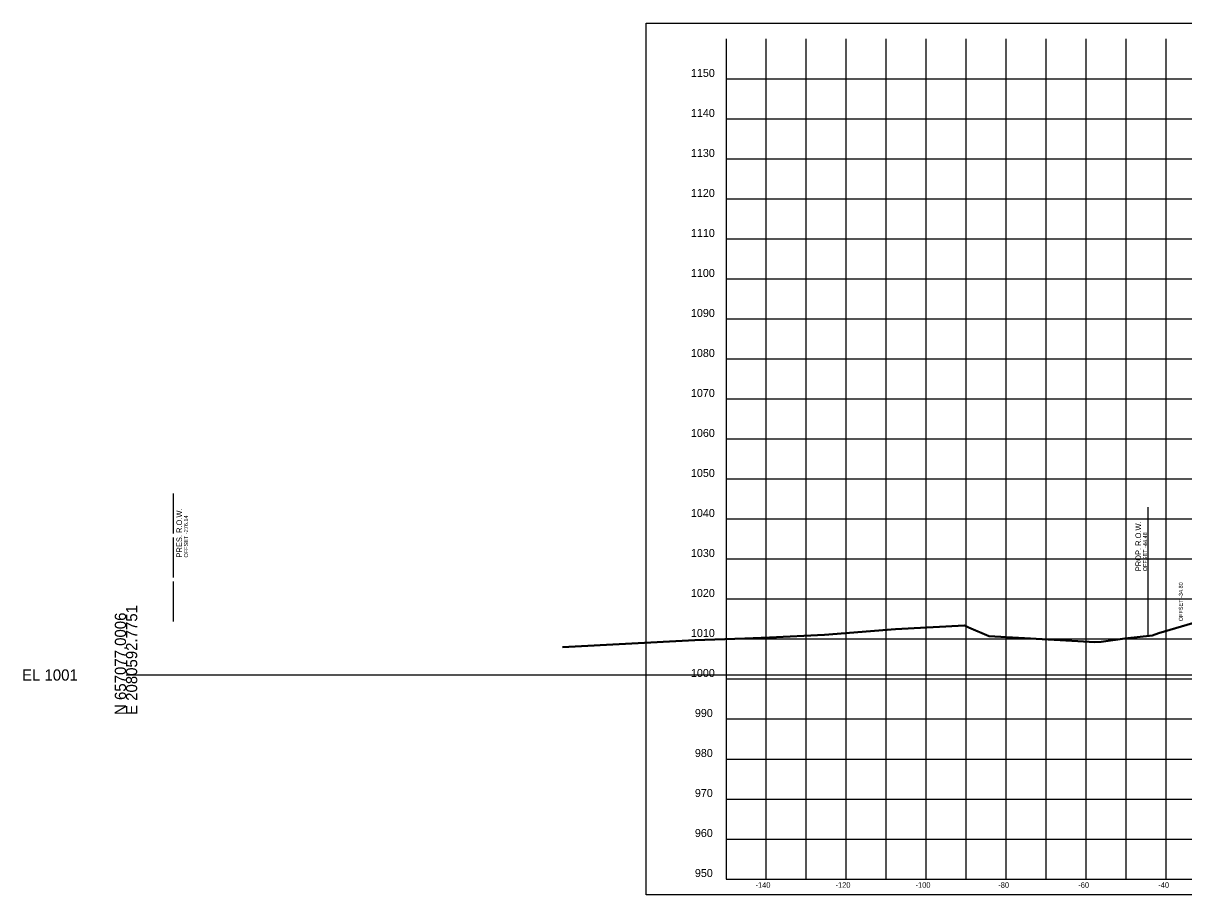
# Model space of a CAD drawing. Extents: x 1131015 to 1136271, y 133453 to 174329.
# Drawn here: x 1132014.8 to 1132304.9, y 161112.7 to 161330.6 of the extents above; entities that cross this region are included whole.
import ezdxf

# ---------------------------------------------------------------- set-up
doc = ezdxf.new("R2010")
doc.units = 0
for name, color, linetype in [('DESIGN - ROW - Right-of-Way and Easement Labels', 7, 'Continuous'), ('DESIGN - ROW - Right-of-Way Linework', 7, 'Continuous'), ('DESIGN - SHEET - Corner Text', 7, 'Continuous'), ('DESIGN - SHEET - Light Grid', 7, 'Continuous'), ('DESIGN - SHEET - Linework', 7, 'Continuous'), ('DESIGN - SHEET - Plot Shape', 7, 'Continuous'), ('DESIGN - TYPICAL - Slope Tie Text', 7, 'Continuous'), ('SURVEY - GROUND - Bottom of Topsoil Layer', 7, 'Continuous'), ('SURVEY - GROUND - Top of Ground', 7, 'Continuous'), ('SURVEY - PROPERTY - ROW Lines', 7, 'Continuous'), ('SURVEY - PROPERTY - ROW Lines Text', 7, 'Continuous')]:
    doc.layers.add(name, color=color, linetype=linetype)

msp = doc.modelspace()

# ---------------------------------------------------------------- linework, layer by layer
at = {"layer": 'DESIGN - ROW - Right-of-Way Linework'}
msp.add_line((1132295.97, 161177.59), (1132295.97, 161209.59), dxfattribs=at)
at = {"layer": 'DESIGN - SHEET - Light Grid'}
msp.add_line((1132040.46, 161167.66), (1132340.46, 161167.66), dxfattribs=at)
at = {"layer": 'DESIGN - SHEET - Linework'}
for p, q in [((1132200.46, 161116.66), (1132200.46, 161326.66)), ((1132210.46, 161116.66), (1132210.46, 161326.66)), ((1132220.46, 161116.66), (1132220.46, 161326.66)), ((1132230.46, 161116.66), (1132230.46, 161326.66)), ((1132240.46, 161116.66), (1132240.46, 161326.66)), ((1132250.46, 161116.66), (1132250.46, 161326.66)), ((1132260.46, 161116.66), (1132260.46, 161326.66)), ((1132270.46, 161116.66), (1132270.46, 161326.66)), ((1132280.46, 161116.66), (1132280.46, 161326.66)), ((1132290.46, 161116.66), (1132290.46, 161326.66)), ((1132300.46, 161116.66), (1132300.46, 161326.66)), ((1132190.46, 161316.66), (1132490.46, 161316.66)), ((1132190.46, 161306.66), (1132490.46, 161306.66)), ((1132190.46, 161296.66), (1132490.46, 161296.66)), ((1132190.46, 161286.66), (1132490.46, 161286.66)), ((1132190.46, 161276.66), (1132490.46, 161276.66)), ((1132190.46, 161266.66), (1132490.46, 161266.66)), ((1132190.46, 161256.66), (1132490.46, 161256.66)), ((1132190.46, 161246.66), (1132490.46, 161246.66)), ((1132190.46, 161236.66), (1132490.46, 161236.66)), ((1132190.46, 161226.66), (1132490.46, 161226.66)), ((1132190.46, 161216.66), (1132490.46, 161216.66)), ((1132190.46, 161206.66), (1132490.46, 161206.66)), ((1132190.46, 161196.66), (1132490.46, 161196.66)), ((1132190.46, 161186.66), (1132490.46, 161186.66)), ((1132190.46, 161176.66), (1132490.46, 161176.66)), ((1132190.46, 161166.66), (1132490.46, 161166.66)), ((1132190.46, 161156.66), (1132490.46, 161156.66)), ((1132190.46, 161146.66), (1132490.46, 161146.66)), ((1132190.46, 161136.66), (1132490.46, 161136.66)), ((1132190.46, 161126.66), (1132490.46, 161126.66))]:
    msp.add_line(p, q, dxfattribs=at)
msp.add_lwpolyline([(1132190.46, 161326.66), (1132190.46, 161116.66), (1132490.46, 161116.66), (1132490.46, 161326.66)], dxfattribs=at)
at = {"layer": 'DESIGN - SHEET - Plot Shape'}
msp.add_lwpolyline([(1132170.46, 161330.6), (1132510.46, 161330.6), (1132510.46, 161112.72), (1132170.46, 161112.72)], close=True, dxfattribs=at)
at = {"layer": 'SURVEY - GROUND - Bottom of Topsoil Layer'}
for p, q in [((1132215.09, 161177.62), (1132232.82, 161179.01)), ((1132232.82, 161179.01), (1132250.08, 161179.94)), ((1132250.08, 161179.94), (1132251.1, 161179.45)), ((1132251.1, 161179.45), (1132256.12, 161177.3)), ((1132298.64, 161178.06), (1132308.61, 161180.94)), ((1132149.61, 161174.57), (1132182.67, 161176.3)), ((1132182.67, 161176.3), (1132195.15, 161176.68)), ((1132195.15, 161176.68), (1132201.37, 161176.99)), ((1132201.37, 161176.99), (1132215.09, 161177.62)), ((1132256.12, 161177.3), (1132278.38, 161176.04)), ((1132278.38, 161176.04), (1132282.63, 161175.78)), ((1132282.63, 161175.78), (1132284.22, 161175.88)), ((1132284.22, 161175.88), (1132290.15, 161176.7)), ((1132290.15, 161176.7), (1132297.04, 161177.46)), ((1132297.04, 161177.46), (1132298.64, 161178.06))]:
    msp.add_line(p, q, dxfattribs=at)
at = {"layer": 'SURVEY - GROUND - Top of Ground'}
for p, q in [((1132298.64, 161178.31), (1132308.61, 161181.19)), ((1132215.09, 161177.87), (1132232.82, 161179.26)), ((1132232.82, 161179.26), (1132250.08, 161180.19)), ((1132250.08, 161180.19), (1132251.1, 161179.7)), ((1132251.1, 161179.7), (1132256.12, 161177.55)), ((1132297.04, 161177.71), (1132298.64, 161178.31)), ((1132149.61, 161174.82), (1132182.67, 161176.55)), ((1132182.67, 161176.55), (1132195.15, 161176.93)), ((1132195.15, 161176.93), (1132201.37, 161177.24)), ((1132201.37, 161177.24), (1132215.09, 161177.87)), ((1132256.12, 161177.55), (1132278.38, 161176.29)), ((1132278.38, 161176.29), (1132282.63, 161176.03)), ((1132282.63, 161176.03), (1132284.22, 161176.13)), ((1132284.22, 161176.13), (1132290.15, 161176.95)), ((1132290.15, 161176.95), (1132297.04, 161177.71))]:
    msp.add_line(p, q, dxfattribs=at)
at = {"layer": 'SURVEY - PROPERTY - ROW Lines'}
for p, q in [((1132052.32, 161203.03), (1132052.32, 161213.03)), ((1132052.32, 161192.03), (1132052.32, 161202.03)), ((1132052.32, 161181.03), (1132052.32, 161191.03))]:
    msp.add_line(p, q, dxfattribs=at)

# ---------------------------------------------------------------- texts
at = {"layer": 'DESIGN - ROW - Right-of-Way and Easement Labels'}
for s, height, p in [('PROP. R.O.W.', 1.4, (1132294.22, 161193.59)), ('OFFSET -44.48', 1, (1132295.72, 161193.59))]:
    msp.add_text(s, height=height, rotation=90, dxfattribs=at).set_placement(p)
at = {"layer": 'DESIGN - SHEET - Corner Text'}
for s, height, p in [('1150', 2, (1132181.7, 161317.16)), ('1140', 2, (1132181.7, 161307.16)), ('1130', 2, (1132181.7, 161297.16)), ('1120', 2, (1132181.7, 161287.16)), ('1110', 2, (1132181.7, 161277.16)), ('1100', 2, (1132181.7, 161267.16)), ('1090', 2, (1132181.7, 161257.16)), ('1080', 2, (1132181.7, 161247.16)), ('1070', 2, (1132181.7, 161237.16)), ('1060', 2, (1132181.7, 161227.16)), ('1050', 2, (1132181.7, 161217.16)), ('1040', 2, (1132181.7, 161207.16)), ('1030', 2, (1132181.7, 161197.16)), ('1020', 2, (1132181.7, 161187.16)), ('1010', 2, (1132181.7, 161177.16)), ('1000', 2, (1132181.7, 161167.16)), ('990', 2, (1132182.68, 161157.16)), ('980', 2, (1132182.68, 161147.16)), ('970', 2, (1132182.68, 161137.16)), ('960', 2, (1132182.68, 161127.16)), ('950', 2, (1132182.68, 161117.16)), ('-140', 1.4, (1132197.83, 161114.46)), ('-120', 1.4, (1132217.83, 161114.46)), ('-100', 1.4, (1132237.83, 161114.46)), ('-80', 1.4, (1132258.51, 161114.46)), ('-60', 1.4, (1132278.51, 161114.46)), ('-40', 1.4, (1132298.51, 161114.46))]:
    msp.add_text(s, height=height, dxfattribs=at).set_placement(p)
at = {"layer": 'DESIGN - SHEET - Light Grid'}
for s, p in [('E 2080592.7751', (1132043.26, 161157.66)), ('N 657077.0006', (1132040.46, 161157.66))]:
    msp.add_text(s, height=2.8, rotation=90, dxfattribs=at).set_placement(p)
msp.add_text('EL 1001', height=2.8, dxfattribs=at).set_placement((1132014.46, 161166.26))
at = {"layer": 'DESIGN - TYPICAL - Slope Tie Text'}
msp.add_text('OFFSET -34.80', height=1, rotation=90, dxfattribs=at).set_placement((1132304.66, 161181.09))
at = {"layer": 'SURVEY - PROPERTY - ROW Lines Text'}
for s, height, p in [('PRES. R.O.W.', 1.4, (1132054.47, 161197.03)), ('OFFSET -276.14', 1, (1132055.97, 161197.03))]:
    msp.add_text(s, height=height, rotation=90, dxfattribs=at).set_placement(p)

doc.saveas('drawing.dxf')
